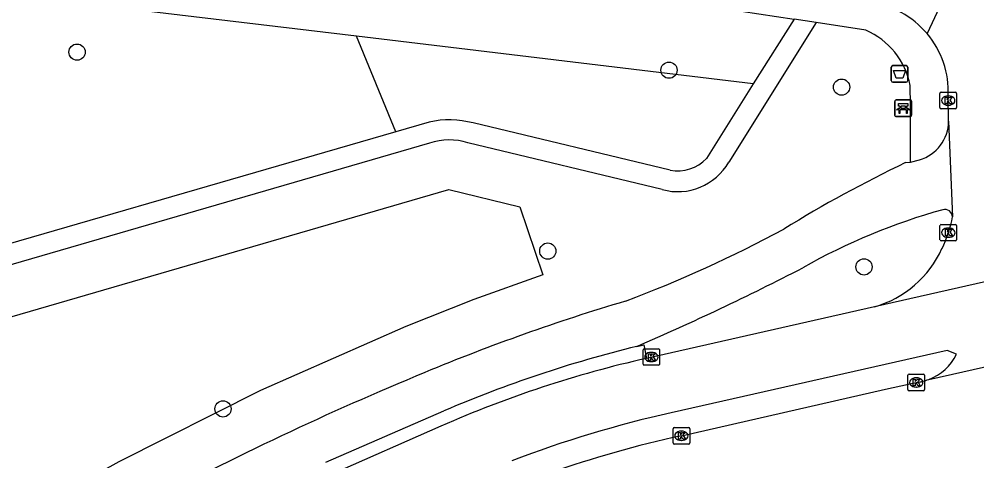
# Model space of a CAD drawing. Extents: x 159822 to 160765, y 380693 to 381634.
# Drawn here: x 160289.4 to 160346.9, y 380900.2 to 380926.7 of the extents above; entities that cross this region are included whole.
import ezdxf

# ---------------------------------------------------------------- set-up
doc = ezdxf.new("R2010")
doc.units = 0
for name, color, linetype in [('IMGEO_Afvalbak', 7, 'Continuous'), ('IMGEO_Bank', 7, 'Continuous'), ('IMGEO_Boom', 7, 'Continuous'), ('IMGEO_Fietspad_gesloten', 7, 'Continuous'), ('IMGEO_Groenvoorziening', 7, 'Continuous'), ('IMGEO_Kolk', 7, 'Continuous'), ('IMGEO_Rijbaan_lokaal_gesloten', 7, 'Continuous'), ('IMGEO_Rijbaan_lokaal_open', 7, 'Continuous'), ('IMGEO_Verkeerseiland_groen', 7, 'Continuous'), ('IMGEO_Voetpad_halfverhard', 7, 'Continuous'), ('IMGEO_Voetpad_open', 7, 'Continuous')]:
    doc.layers.add(name, color=color, linetype=linetype)

msp = doc.modelspace()

# ---------------------------------------------------------------- linework, layer by layer
at = {"layer": 'IMGEO_Afvalbak'}
for p, q in [((160341.764, 380923.032), (160341.764, 380923.832)), ((160341.764, 380923.832), (160341.764, 380923.032)), ((160341.864, 380923.932), (160342.654, 380923.932)), ((160342.654, 380923.932), (160341.864, 380923.932)), ((160342.754, 380923.832), (160342.754, 380923.032)), ((160342.754, 380923.032), (160342.754, 380923.832)), ((160342.654, 380922.932), (160341.864, 380922.932)), ((160341.864, 380922.932), (160342.654, 380922.932))]:
    msp.add_line(p, q, dxfattribs=at)
msp.add_lwpolyline([(160341.907, 380923.646), (160342.611, 380923.646), (160342.462, 380923.176), (160342.056, 380923.176), (160341.907, 380923.646)], dxfattribs=at)
for centre, start, end in [((160341.864, 380923.832), 90, 180), ((160341.864, 380923.832), 90, 180), ((160342.654, 380923.832), 0, 90), ((160342.654, 380923.832), 360, 90), ((160341.864, 380923.032), 180, 270), ((160341.864, 380923.032), 180, 270), ((160342.654, 380923.032), 270, 0), ((160342.654, 380923.032), 270, 0)]:
    msp.add_arc(centre, 0.1, start, end, dxfattribs=at)
at = {"layer": 'IMGEO_Bank'}
for p, q in [((160342.056, 380921.87), (160342.897, 380921.87)), ((160342.897, 380921.87), (160342.056, 380921.87)), ((160341.981, 380920.945), (160341.981, 380921.786)), ((160341.981, 380921.786), (160341.981, 380920.945)), ((160342.29, 380921.376), (160342.29, 380921.482)), ((160342.334, 380921.482), (160342.334, 380921.376)), ((160342.622, 380921.488), (160342.34, 380921.488)), ((160342.34, 380921.37), (160342.622, 380921.37)), ((160342.628, 380921.376), (160342.628, 380921.482)), ((160342.672, 380921.482), (160342.672, 380921.376)), ((160342.981, 380921.795), (160342.981, 380920.954)), ((160342.981, 380920.954), (160342.981, 380921.795)), ((160342.906, 380920.87), (160342.065, 380920.87)), ((160342.065, 380920.87), (160342.906, 380920.87)), ((160342.678, 380921.268), (160342.285, 380921.268))]:
    msp.add_line(p, q, dxfattribs=at)
for points in [[(160342.228, 380921.268), (160342.086, 380921.268), (160342.198, 380921.37), (160342.284, 380921.37)], [(160342.284, 380921.488), (160342.198, 380921.488), (160342.198, 380921.649), (160342.761, 380921.649), (160342.761, 380921.488), (160342.678, 380921.488)], [(160342.678, 380921.37), (160342.761, 380921.37), (160342.873, 380921.268), (160342.734, 380921.268)], [(160342.278, 380921.261), (160342.278, 380921.054), (160342.235, 380921.054), (160342.235, 380921.261)], [(160342.728, 380921.261), (160342.728, 380921.054), (160342.684, 380921.054), (160342.684, 380921.261)]]:
    msp.add_lwpolyline(points, dxfattribs=at)
for centre, radius, start, end in [((160342.059, 380921.792), 0.0779, 92.4484, 184.28452), ((160342.059, 380921.792), 0.0779, 92.4484, 184.28452), ((160342.903, 380921.792), 0.0779, 2.4484, 94.28452), ((160342.903, 380921.792), 0.0779, 2.4484, 94.28452), ((160342.283, 380921.481), 0.00671, 2.89567, 87.10433), ((160342.283, 380921.377), 0.00671, 272.89567, 357.10433), ((160342.34, 380921.481), 0.00671, 92.89567, 177.10433), ((160342.34, 380921.377), 0.00671, 182.89567, 267.10433), ((160342.622, 380921.481), 0.00671, 2.89567, 87.10433), ((160342.622, 380921.377), 0.00671, 272.89567, 357.10433), ((160342.679, 380921.481), 0.00671, 92.89567, 177.10433), ((160342.679, 380921.377), 0.00671, 182.89567, 267.10433), ((160342.059, 380920.948), 0.0779, 182.4484, 274.28452), ((160342.059, 380920.948), 0.0779, 182.4484, 274.28452), ((160342.228, 380921.261), 0.00671, 2.89567, 87.10433), ((160342.285, 380921.261), 0.00671, 92.89567, 177.10433), ((160342.677, 380921.261), 0.00671, 2.89567, 87.10433), ((160342.734, 380921.261), 0.00671, 92.89567, 177.10433), ((160342.903, 380920.948), 0.0779, 272.4484, 4.28452), ((160342.903, 380920.948), 0.0779, 272.4484, 4.28452)]:
    msp.add_arc(centre, radius, start, end, dxfattribs=at)
at = {"layer": 'IMGEO_Boom'}
for centre in [(160292.841, 380924.742), (160328.409, 380923.66), (160338.778, 380922.639), (160321.127, 380912.791), (160340.128, 380911.843), (160301.609, 380903.31)]:
    msp.add_circle(centre, 0.489, dxfattribs=at)
at = {"layer": 'IMGEO_Fietspad_gesloten'}
for points in [[(160342.62, 380918.107), (160342.925, 380918.128)], [(160342.925, 380918.128), (160343.461, 380918.278)], [(160307.78, 380900.104), (160314.881, 380903.19)]]:
    msp.add_lwpolyline(points, dxfattribs=at)
for centre, radius, start, end in [((160342.798, 380920.597), 2.412, 285.95028, 0.04969), ((160377.308, 380845.919), 80.09, 115.66562, 121.62559), ((160355.038, 380878.854), 37.819, 105.60933, 119.43775), ((160344.985, 380914.829), 0.465, 3.30704, 105.26751), ((160298.489, 380982.402), 77.583, 290.60804, 298.3352), ((160265.608, 381048.499), 153.974, 293.28225, 297.39333), ((160360.901, 380791.925), 122.977, 106.58661, 112.55364), ((160344.043, 380835.213), 73.968, 103.7453, 113.21951), ((160385.307, 380732.003), 187.677, 112.41824, 118.16519)]:
    msp.add_arc(centre, radius, start, end, dxfattribs=at)
at = {"layer": 'IMGEO_Groenvoorziening'}
for points in [[(160309.637, 380925.697), (160288.396, 380928.25), (160284.875, 380927.602), (160277.485, 380930.839), (160269.636, 380928.766), (160262.757, 380933.92), (160260.195, 380934.445), (160253.725, 380936.55), (160245.08, 380936.281)], [(160311.997, 380919.961), (160309.637, 380925.697)], [(160333.476, 380922.832), (160309.637, 380925.697)], [(160254.114, 380883.8), (160268.944, 380888.658), (160276.108, 380897.088), (160279.939, 380902.937), (160281.595, 380906.695), (160282.162, 380906.903), (160315.172, 380916.486), (160319.451, 380915.459), (160320.827, 380911.357), (160316.68, 380909.885), (160312.587, 380908.268), (160303.869, 380904.414), (160295.354, 380900.128), (160288.407, 380896.283), (160281.886, 380891.754), (160273.315, 380885.537), (160264.987, 380881.037), (160256.19, 380877.539)]]:
    msp.add_lwpolyline(points, dxfattribs=at)
at = {"layer": 'IMGEO_Kolk'}
for p, q in [((160344.688, 380921.409), (160344.688, 380922.261)), ((160344.763, 380922.335), (160345.615, 380922.335)), ((160345.176, 380922.115), (160345.201, 380922.115)), ((160345.689, 380922.261), (160345.689, 380921.409)), ((160345.615, 380921.335), (160344.763, 380921.335)), ((160345.199, 380921.555), (160345.174, 380921.555)), ((160344.768, 380914.398), (160345.62, 380914.398)), ((160344.693, 380913.472), (160344.693, 380914.324)), ((160345.181, 380914.178), (160345.206, 380914.178)), ((160345.694, 380914.324), (160345.694, 380913.472)), ((160345.62, 380913.398), (160344.768, 380913.398)), ((160345.204, 380913.618), (160345.179, 380913.618)), ((160326.922, 380906.928), (160327.774, 380906.928)), ((160326.847, 380906.002), (160326.847, 380906.854)), ((160327.335, 380906.708), (160327.36, 380906.708)), ((160327.848, 380906.854), (160327.848, 380906.002)), ((160327.774, 380905.928), (160326.922, 380905.928)), ((160327.358, 380906.148), (160327.333, 380906.148)), ((160342.766, 380904.477), (160342.766, 380905.329)), ((160342.841, 380905.403), (160343.693, 380905.403)), ((160343.254, 380905.183), (160343.279, 380905.183)), ((160343.767, 380905.329), (160343.767, 380904.477)), ((160343.277, 380904.623), (160343.252, 380904.623)), ((160343.693, 380904.403), (160342.841, 380904.403)), ((160328.655, 380901.269), (160328.655, 380902.121)), ((160328.73, 380902.195), (160329.582, 380902.195)), ((160329.143, 380901.975), (160329.168, 380901.975)), ((160329.656, 380902.121), (160329.656, 380901.269)), ((160329.582, 380901.195), (160328.73, 380901.195)), ((160329.166, 380901.415), (160329.141, 380901.415))]:
    msp.add_line(p, q, dxfattribs=at)
for points in [[(160344.688, 380921.409), (160344.688, 380922.261)], [(160344.763, 380922.335), (160345.615, 380922.335)], [(160345.009, 380922.035), (160345.132, 380922.035), (160345.132, 380921.884), (160345.262, 380922.035), (160345.426, 380922.035), (160345.28, 380921.884), (160345.433, 380921.635), (160345.281, 380921.635), (160345.196, 380921.799), (160345.132, 380921.732), (160345.132, 380921.635), (160345.009, 380921.635), (160345.009, 380922.035)], [(160345.689, 380922.261), (160345.689, 380921.409)], [(160345.615, 380921.335), (160344.763, 380921.335)], [(160344.768, 380914.398), (160345.62, 380914.398)], [(160344.693, 380913.472), (160344.693, 380914.324)], [(160345.014, 380914.098), (160345.137, 380914.098), (160345.137, 380913.947), (160345.267, 380914.098), (160345.431, 380914.098), (160345.285, 380913.947), (160345.438, 380913.698), (160345.286, 380913.698), (160345.201, 380913.862), (160345.137, 380913.795), (160345.137, 380913.698), (160345.014, 380913.698), (160345.014, 380914.098)], [(160345.694, 380914.324), (160345.694, 380913.472)], [(160345.62, 380913.398), (160344.768, 380913.398)], [(160326.922, 380906.928), (160327.774, 380906.928)], [(160326.847, 380906.002), (160326.847, 380906.854)], [(160327.168, 380906.628), (160327.291, 380906.628), (160327.291, 380906.477), (160327.421, 380906.628), (160327.585, 380906.628), (160327.439, 380906.477), (160327.592, 380906.228), (160327.44, 380906.228), (160327.355, 380906.392), (160327.291, 380906.325), (160327.291, 380906.228), (160327.168, 380906.228), (160327.168, 380906.628)], [(160327.848, 380906.854), (160327.848, 380906.002)], [(160327.774, 380905.928), (160326.922, 380905.928)], [(160342.766, 380904.477), (160342.766, 380905.329)], [(160342.841, 380905.403), (160343.693, 380905.403)], [(160343.767, 380905.329), (160343.767, 380904.477)], [(160343.087, 380905.103), (160343.21, 380905.103), (160343.21, 380904.952), (160343.34, 380905.103), (160343.504, 380905.103), (160343.358, 380904.952), (160343.511, 380904.703), (160343.359, 380904.703), (160343.274, 380904.867), (160343.21, 380904.8), (160343.21, 380904.703), (160343.087, 380904.703), (160343.087, 380905.103)], [(160343.693, 380904.403), (160342.841, 380904.403)], [(160328.655, 380901.269), (160328.655, 380902.121)], [(160328.73, 380902.195), (160329.582, 380902.195)], [(160328.976, 380901.895), (160329.099, 380901.895), (160329.099, 380901.744), (160329.229, 380901.895), (160329.393, 380901.895), (160329.247, 380901.744), (160329.4, 380901.495), (160329.248, 380901.495), (160329.163, 380901.659), (160329.099, 380901.592), (160329.099, 380901.495), (160328.976, 380901.495), (160328.976, 380901.895)], [(160329.656, 380902.121), (160329.656, 380901.269)], [(160329.582, 380901.195), (160328.73, 380901.195)]]:
    msp.add_lwpolyline(points, dxfattribs=at)
for centre, start, end in [((160344.765, 380922.259), 91.55205, 178.44795), ((160344.765, 380922.259), 91.55205, 178.44795), ((160345.613, 380922.259), 1.55205, 88.44795), ((160345.613, 380922.259), 1.55205, 88.44795), ((160344.765, 380921.411), 181.55205, 268.44795), ((160344.765, 380921.411), 181.55205, 268.44795), ((160345.613, 380921.411), 271.55205, 358.44795), ((160345.613, 380921.411), 271.55205, 358.44795), ((160344.77, 380914.322), 91.55205, 178.44795), ((160344.77, 380914.322), 91.55205, 178.44795), ((160345.618, 380914.322), 1.55205, 88.44795), ((160345.618, 380914.322), 1.55205, 88.44795), ((160344.77, 380913.474), 181.55205, 268.44795), ((160344.77, 380913.474), 181.55205, 268.44795), ((160345.618, 380913.474), 271.55205, 358.44795), ((160345.618, 380913.474), 271.55205, 358.44795), ((160326.924, 380906.852), 91.55205, 178.44795), ((160326.924, 380906.852), 91.55205, 178.44795), ((160327.772, 380906.852), 1.55205, 88.44795), ((160327.772, 380906.852), 1.55205, 88.44795), ((160326.924, 380906.004), 181.55205, 268.44795), ((160326.924, 380906.004), 181.55205, 268.44795), ((160327.772, 380906.004), 271.55205, 358.44795), ((160327.772, 380906.004), 271.55205, 358.44795), ((160342.843, 380905.327), 91.55205, 178.44795), ((160342.843, 380905.327), 91.55205, 178.44795), ((160343.691, 380905.327), 1.55205, 88.44795), ((160343.691, 380905.327), 1.55205, 88.44795), ((160342.843, 380904.479), 181.55205, 268.44795), ((160342.843, 380904.479), 181.55205, 268.44795), ((160343.691, 380904.479), 271.55205, 358.44795), ((160343.691, 380904.479), 271.55205, 358.44795), ((160328.732, 380902.119), 91.55205, 178.44795), ((160328.732, 380902.119), 91.55205, 178.44795), ((160329.58, 380902.119), 1.55205, 88.44795), ((160329.58, 380902.119), 1.55205, 88.44795), ((160328.732, 380901.271), 181.55205, 268.44795), ((160328.732, 380901.271), 181.55205, 268.44795), ((160329.58, 380901.271), 271.55205, 358.44795), ((160329.58, 380901.271), 271.55205, 358.44795)]:
    msp.add_arc(centre, 0.0765, start, end, dxfattribs=at)
for centre, major_axis, ratio, start_param, end_param in [((160345.175, 380921.835), (-0.387, 0.002), 0.722429, 4.712389, 7.853982), ((160345.2, 380921.835), (-0.39, 0.002), 0.717154, 1.570796, 4.712389), ((160345.18, 380913.898), (-0.387, 0.002), 0.722429, 4.712389, 7.853982), ((160345.205, 380913.898), (-0.39, 0.002), 0.717154, 1.570796, 4.712389), ((160327.334, 380906.428), (-0.387, 0.002), 0.722429, 4.712389, 7.853982), ((160327.359, 380906.428), (-0.39, 0.002), 0.717154, 1.570796, 4.712389), ((160343.253, 380904.903), (-0.387, 0.002), 0.722429, 4.712389, 7.853982), ((160343.278, 380904.903), (-0.39, 0.002), 0.717154, 1.570796, 4.712389), ((160329.142, 380901.695), (-0.387, 0.002), 0.722429, 4.712389, 7.853982), ((160329.167, 380901.695), (-0.39, 0.002), 0.717154, 1.570796, 4.712389)]:
    msp.add_ellipse(centre, major_axis=major_axis, ratio=ratio, start_param=start_param, end_param=end_param, dxfattribs=at)
at = {"layer": 'IMGEO_Rijbaan_lokaal_gesloten'}
for points in [[(160365.784, 380915.103), (160363.96, 380914.689), (160340.751, 380909.448)], [(160340.751, 380909.448), (160327.056, 380906.346)], [(160344.017, 380905.08), (160364.631, 380909.719)], [(160345.683, 380906.593), (160345.133, 380906.827), (160328.548, 380903.08)], [(160329.156, 380901.694), (160341.428, 380904.496), (160343.267, 380904.902)], [(160314.708, 380902.271), (160308.077, 380899.355)]]:
    msp.add_lwpolyline(points, dxfattribs=at)
for centre, radius, start, end in [((160341.83, 380840.832), 67.159, 102.7082, 113.81892), ((160342.947, 380907.932), 3.047, 290.56941, 333.91974), ((160342.945, 380907.928), 3.043, 276.07488, 290.62748), ((160343.401, 380836.505), 68.211, 102.57654, 110.99083), ((160342.742, 380838.626), 64.515, 102.15712, 109.47167)]:
    msp.add_arc(centre, radius, start, end, dxfattribs=at)
at = {"layer": 'IMGEO_Rijbaan_lokaal_open'}
for points in [[(160346.432, 380931.233), (160343.917, 380925.858)], [(160345.21, 380920.599), (160345.184, 380922.125)], [(160345.21, 380920.599), (160345.449, 380914.856)]]:
    msp.add_lwpolyline(points, dxfattribs=at)
for centre, radius, start, end in [((160339.796, 380922.38), 5.393, 40.16327, 83.04032), ((160339.798, 380922.378), 5.392, 357.30747, 40.1875), ((160337.329, 380916.486), 8.282, 334.65877, 348.65095), ((160339.044, 380915.543), 6.329, 285.64287, 335.72906)]:
    msp.add_arc(centre, radius, start, end, dxfattribs=at)
at = {"layer": 'IMGEO_Verkeerseiland_groen'}
msp.add_lwpolyline([(160326.468, 380907.063), (160326.889, 380907.154), (160327.056, 380906.346)], dxfattribs=at)
at = {"layer": 'IMGEO_Voetpad_halfverhard'}
for points in [[(160337.25, 380926.52), (160331.998, 380918.137)], [(160335.923, 380926.722), (160333.476, 380922.832)], [(160333.476, 380922.832), (160330.665, 380918.363)], [(160313.994, 380920.54), (160311.997, 380919.961)], [(160328.478, 380917.661), (160316.636, 380920.487)], [(160311.997, 380919.961), (160280.872, 380910.941)], [(160314.026, 380919.277), (160281.326, 380909.784)], [(160327.998, 380916.492), (160316.322, 380919.295)]]:
    msp.add_lwpolyline(points, dxfattribs=at)
for centre, radius, start, end in [((160315.208, 380915.191), 5.485, 74.91087, 102.79067), ((160315.201, 380915.856), 3.617, 71.94599, 108.95235), ((160328.945, 380919.875), 3.513, 254.36549, 330.34434), ((160328.939, 380919.984), 2.368, 258.78588, 316.8061)]:
    msp.add_arc(centre, radius, start, end, dxfattribs=at)
at = {"layer": 'IMGEO_Voetpad_open'}
for points in [[(160245.08, 380936.281), (160245.764, 380940.242), (160296.074, 380931.574), (160295.728, 380929.57), (160296.704, 380929.402), (160297.05, 380931.405), (160318.367, 380927.753), (160321.072, 380928.98), (160335.923, 380926.722)], [(160337.25, 380926.52), (160335.923, 380926.722)], [(160340.231, 380926.067), (160337.25, 380926.52)], [(160342.925, 380918.128), (160342.913, 380921.556), (160342.909, 380922.746)]]:
    msp.add_lwpolyline(points, dxfattribs=at)
msp.add_arc((160338.393, 380921.844), 4.605, 11.28893, 66.47534, dxfattribs=at)

doc.saveas('drawing.dxf')
